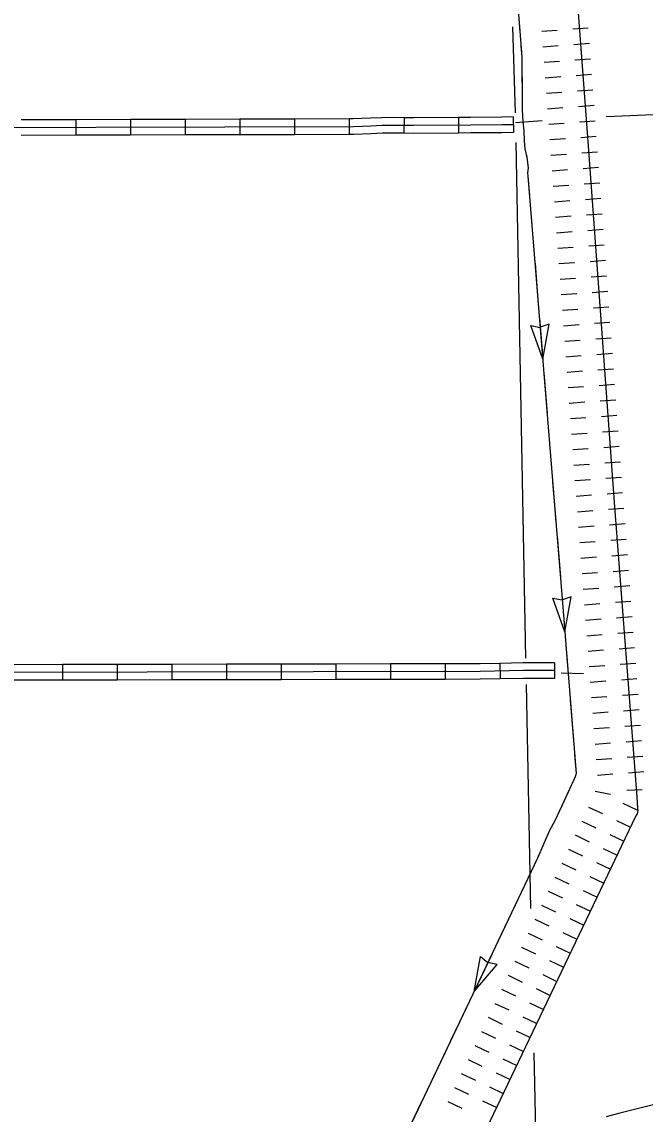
# Model space of a CAD drawing. Extents: x 1164457 to 1439835, y 1590918 to 1773502.
# Drawn here: x 1319414 to 1325433, y 1651601 to 1662145 of the extents above; entities that cross this region are included whole.
import ezdxf

# ---------------------------------------------------------------- set-up
doc = ezdxf.new("R2010")
doc.units = 0
for name, color, linetype in [('Level 29', 7, 'Continuous'), ('Level 32', 7, 'Continuous'), ('Level 35', 7, 'Continuous'), ('Level 43', 7, 'Continuous'), ('Level 5', 7, 'Continuous')]:
    doc.layers.add(name, color=color, linetype=linetype)

msp = doc.modelspace()

# ---------------------------------------------------------------- linework, layer by layer
at = {"layer": 'Level 29'}
for p, q in [((1324434, 1662054), (1324583, 1662066)), ((1324434, 1662054), (1324583, 1662066)), ((1324733, 1662077), (1324882, 1662088)), ((1324733, 1662077), (1324882, 1662088)), ((1324445, 1661905), (1324594, 1661916)), ((1324744, 1661927), (1324894, 1661938)), ((1324456, 1661755), (1324606, 1661766)), ((1324755, 1661778), (1324905, 1661789)), ((1324467, 1661606), (1324617, 1661617)), ((1324467, 1661606), (1324617, 1661617)), ((1324766, 1661628), (1324916, 1661639)), ((1324766, 1661628), (1324916, 1661639)), ((1324778, 1661479), (1324927, 1661490)), ((1324479, 1661456), (1324628, 1661467)), ((1324490, 1661306), (1324639, 1661318)), ((1324789, 1661329), (1324939, 1661340)), ((1324501, 1661157), (1324651, 1661168)), ((1324501, 1661157), (1324651, 1661168)), ((1324800, 1661179), (1324950, 1661190)), ((1324800, 1661179), (1324950, 1661190)), ((1324512, 1661008), (1324662, 1661019)), ((1324811, 1661030), (1324961, 1661041)), ((1324523, 1660858), (1324673, 1660869)), ((1324822, 1660880), (1324972, 1660891)), ((1324534, 1660708), (1324684, 1660719)), ((1324534, 1660708), (1324684, 1660719)), ((1324833, 1660730), (1324983, 1660742)), ((1324833, 1660730), (1324983, 1660742)), ((1324545, 1660559), (1324695, 1660570)), ((1324844, 1660581), (1324994, 1660592)), ((1324855, 1660431), (1325005, 1660442)), ((1324556, 1660409), (1324706, 1660420)), ((1324567, 1660260), (1324717, 1660271)), ((1324567, 1660260), (1324717, 1660271)), ((1324867, 1660282), (1325016, 1660293)), ((1324867, 1660282), (1325016, 1660293)), ((1324578, 1660110), (1324728, 1660121)), ((1324878, 1660132), (1325027, 1660143)), ((1324589, 1659960), (1324739, 1659971)), ((1324889, 1659983), (1325038, 1659994)), ((1324600, 1659811), (1324750, 1659822)), ((1324600, 1659811), (1324750, 1659822)), ((1324900, 1659833), (1325049, 1659844)), ((1324900, 1659833), (1325049, 1659844)), ((1324911, 1659683), (1325060, 1659694)), ((1324612, 1659661), (1324761, 1659672)), ((1324623, 1659512), (1324772, 1659523)), ((1324922, 1659534), (1325071, 1659545)), ((1324933, 1659384), (1325082, 1659395)), ((1324933, 1659384), (1325082, 1659395)), ((1324634, 1659362), (1324783, 1659373)), ((1324634, 1659362), (1324783, 1659373)), ((1324645, 1659212), (1324794, 1659224)), ((1324944, 1659235), (1325093, 1659246)), ((1324656, 1659063), (1324805, 1659074)), ((1324955, 1659085), (1325104, 1659096)), ((1324667, 1658913), (1324816, 1658924)), ((1324667, 1658913), (1324816, 1658924)), ((1324966, 1658935), (1325116, 1658946)), ((1324966, 1658935), (1325116, 1658946)), ((1324678, 1658764), (1324827, 1658775)), ((1324977, 1658786), (1325127, 1658797)), ((1324988, 1658636), (1325138, 1658647)), ((1324689, 1658614), (1324838, 1658625)), ((1324700, 1658464), (1324849, 1658476)), ((1324700, 1658464), (1324849, 1658476)), ((1324999, 1658487), (1325149, 1658498)), ((1324999, 1658487), (1325149, 1658498)), ((1324711, 1658315), (1324860, 1658326)), ((1325010, 1658337), (1325160, 1658348)), ((1324722, 1658165), (1324872, 1658176)), ((1325021, 1658187), (1325171, 1658198)), ((1324733, 1658016), (1324883, 1658027)), ((1324733, 1658016), (1324883, 1658027)), ((1325032, 1658038), (1325182, 1658049)), ((1325032, 1658038), (1325182, 1658049)), ((1325043, 1657888), (1325193, 1657899)), ((1324744, 1657866), (1324894, 1657877)), ((1324755, 1657717), (1324905, 1657728)), ((1325054, 1657739), (1325204, 1657750)), ((1325065, 1657589), (1325215, 1657601)), ((1325065, 1657589), (1325215, 1657601)), ((1324766, 1657566), (1324916, 1657578)), ((1324766, 1657566), (1324916, 1657578)), ((1324778, 1657417), (1324927, 1657428)), ((1325077, 1657440), (1325226, 1657451)), ((1324789, 1657267), (1324939, 1657279)), ((1325088, 1657290), (1325238, 1657302)), ((1324801, 1657118), (1324950, 1657129)), ((1324801, 1657118), (1324950, 1657129)), ((1325100, 1657141), (1325249, 1657152)), ((1325100, 1657141), (1325249, 1657152)), ((1324812, 1656968), (1324962, 1656980)), ((1325111, 1656991), (1325261, 1657002)), ((1325123, 1656841), (1325272, 1656853)), ((1324823, 1656819), (1324973, 1656830)), ((1324835, 1656669), (1324984, 1656680)), ((1324835, 1656669), (1324984, 1656680)), ((1325134, 1656692), (1325284, 1656703)), ((1325134, 1656692), (1325284, 1656703)), ((1324846, 1656519), (1324996, 1656531)), ((1325145, 1656542), (1325295, 1656554)), ((1324858, 1656370), (1325007, 1656381)), ((1325157, 1656393), (1325306, 1656404)), ((1324869, 1656220), (1325019, 1656232)), ((1324869, 1656220), (1325019, 1656232)), ((1325168, 1656243), (1325318, 1656255)), ((1325168, 1656243), (1325318, 1656255)), ((1324881, 1656071), (1325030, 1656082)), ((1325180, 1656094), (1325329, 1656105)), ((1324892, 1655921), (1325042, 1655933)), ((1325191, 1655944), (1325341, 1655955)), ((1325203, 1655794), (1325352, 1655806)), ((1325203, 1655794), (1325352, 1655806)), ((1324903, 1655772), (1325053, 1655783)), ((1324903, 1655772), (1325053, 1655783)), ((1324915, 1655622), (1325064, 1655633)), ((1325214, 1655645), (1325364, 1655656)), ((1324926, 1655472), (1325076, 1655484)), ((1325225, 1655495), (1325375, 1655507)), ((1324938, 1655323), (1325087, 1655334)), ((1324938, 1655323), (1325087, 1655334)), ((1325237, 1655346), (1325386, 1655357)), ((1325237, 1655346), (1325386, 1655357)), ((1324949, 1655173), (1325099, 1655185)), ((1325248, 1655196), (1325398, 1655208)), ((1325260, 1655047), (1325409, 1655058)), ((1324961, 1655024), (1325110, 1655035)), ((1324972, 1654874), (1325121, 1654886)), ((1324972, 1654874), (1325121, 1654886)), ((1325271, 1654897), (1325421, 1654908)), ((1325271, 1654897), (1325421, 1654908)), ((1324951, 1654719), (1325098, 1654690)), ((1325255, 1654728), (1325405, 1654736)), ((1324885, 1654566), (1325021, 1654502)), ((1324885, 1654566), (1325021, 1654502)), ((1325216, 1654604), (1325351, 1654539)), ((1324821, 1654431), (1324956, 1654366)), ((1325156, 1654437), (1325291, 1654372)), ((1325156, 1654437), (1325291, 1654372)), ((1324756, 1654296), (1324891, 1654231)), ((1325091, 1654302), (1325227, 1654237)), ((1324691, 1654160), (1324827, 1654096)), ((1324691, 1654160), (1324827, 1654096)), ((1325027, 1654166), (1325162, 1654102)), ((1324627, 1654025), (1324762, 1653960)), ((1324962, 1654031), (1325097, 1653966)), ((1324962, 1654031), (1325097, 1653966)), ((1324897, 1653896), (1325033, 1653831)), ((1324562, 1653889), (1324697, 1653825)), ((1324497, 1653754), (1324633, 1653689)), ((1324497, 1653754), (1324633, 1653689)), ((1324833, 1653760), (1324968, 1653696)), ((1324433, 1653619), (1324568, 1653554)), ((1324768, 1653625), (1324904, 1653560)), ((1324768, 1653625), (1324904, 1653560)), ((1324368, 1653483), (1324504, 1653419)), ((1324704, 1653489), (1324839, 1653425)), ((1324304, 1653348), (1324439, 1653283)), ((1324304, 1653348), (1324439, 1653283)), ((1324639, 1653354), (1324774, 1653289)), ((1324239, 1653213), (1324374, 1653148)), ((1324574, 1653219), (1324710, 1653154)), ((1324574, 1653219), (1324710, 1653154)), ((1324174, 1653077), (1324310, 1653013)), ((1324510, 1653083), (1324645, 1653019)), ((1324445, 1652948), (1324580, 1652883)), ((1324110, 1652942), (1324245, 1652877)), ((1324110, 1652942), (1324245, 1652877)), ((1324045, 1652807), (1324180, 1652742)), ((1324380, 1652813), (1324516, 1652748)), ((1324380, 1652813), (1324516, 1652748)), ((1323980, 1652671), (1324116, 1652607)), ((1324316, 1652677), (1324451, 1652613)), ((1323916, 1652536), (1324051, 1652471)), ((1323916, 1652536), (1324051, 1652471)), ((1324251, 1652542), (1324387, 1652477)), ((1323851, 1652400), (1323987, 1652336)), ((1324187, 1652407), (1324322, 1652342)), ((1324187, 1652407), (1324322, 1652342)), ((1323787, 1652265), (1323922, 1652200)), ((1324122, 1652271), (1324257, 1652207)), ((1323722, 1652130), (1323857, 1652065)), ((1323722, 1652130), (1323857, 1652065)), ((1324057, 1652136), (1324193, 1652071)), ((1323993, 1652000), (1324128, 1651936)), ((1323993, 1652000), (1324128, 1651936)), ((1323657, 1651994), (1323793, 1651930)), ((1323593, 1651859), (1323728, 1651794)), ((1323928, 1651865), (1324063, 1651800)), ((1323528, 1651724), (1323663, 1651659)), ((1323528, 1651724), (1323663, 1651659)), ((1323863, 1651730), (1323999, 1651665))]:
    msp.add_line(p, q, dxfattribs=at)
msp.add_lwpolyline([(1324649, 1664034), (1324878, 1660991), (1325138, 1657464), (1325352, 1654665), (1325360, 1654551), (1325361, 1654533), (1325356, 1654501), (1325341, 1654480), (1323592, 1650816), (1323395, 1650399), (1323311, 1650233), (1323236, 1649937)], dxfattribs=at)
at = {"layer": 'Level 32'}
for p, q in [((1319935, 1661200), (1319935, 1661050)), ((1320463, 1661202), (1320463, 1661052)), ((1320991, 1661203), (1320991, 1661053)), ((1321519, 1661205), (1321519, 1661055)), ((1322047, 1661206), (1322047, 1661056)), ((1322575, 1661208), (1322575, 1661058)), ((1323104, 1661220), (1323101, 1661070)), ((1323630, 1661222), (1323631, 1661072)), ((1324157, 1661227), (1324160, 1661077)), ((1319805, 1655941), (1319805, 1655791)), ((1320333, 1655942), (1320333, 1655792)), ((1320861, 1655943), (1320861, 1655793)), ((1321389, 1655944), (1321389, 1655794)), ((1321917, 1655945), (1321917, 1655795)), ((1322445, 1655946), (1322445, 1655796)), ((1322973, 1655947), (1322973, 1655797)), ((1323501, 1655948), (1323501, 1655798)), ((1324028, 1655953), (1324031, 1655803)), ((1324557, 1655958), (1324557, 1655808))]:
    msp.add_line(p, q, dxfattribs=at)
for points in [[(1319935, 1661200), (1319407, 1661199)], [(1320463, 1661202), (1319935, 1661200)], [(1320991, 1661203), (1320463, 1661202)], [(1321519, 1661205), (1320991, 1661203)], [(1322047, 1661206), (1321519, 1661205)], [(1322575, 1661208), (1322047, 1661206)], [(1323104, 1661220), (1323005, 1661221), (1322890, 1661220), (1322780, 1661214), (1322614, 1661208), (1322575, 1661208)], [(1323630, 1661222), (1323198, 1661218), (1323104, 1661220)], [(1324157, 1661227), (1324049, 1661225), (1323747, 1661223), (1323630, 1661222)], [(1322615, 1661133), (1318884, 1661122), (1317412, 1661117), (1316657, 1661117), (1316228, 1661119), (1315939, 1661115)], [(1323101, 1661070), (1323005, 1661071), (1322895, 1661070), (1322787, 1661064), (1322616, 1661058), (1322575, 1661058)], [(1324159, 1661152), (1324049, 1661150), (1323748, 1661148), (1323197, 1661143), (1323005, 1661146), (1322893, 1661145), (1322783, 1661139), (1322615, 1661133)], [(1323631, 1661072), (1323197, 1661068), (1323101, 1661070)], [(1324160, 1661077), (1324050, 1661075), (1323748, 1661073), (1323631, 1661072)], [(1319935, 1661050), (1319407, 1661049)], [(1320463, 1661052), (1319935, 1661050)], [(1320991, 1661053), (1320463, 1661052)], [(1321519, 1661055), (1320991, 1661053)], [(1322047, 1661056), (1321519, 1661055)], [(1322575, 1661058), (1322047, 1661056)], [(1319805, 1655941), (1319277, 1655940)], [(1320333, 1655942), (1319805, 1655941)], [(1320861, 1655943), (1320333, 1655942)], [(1321389, 1655944), (1320861, 1655943)], [(1321917, 1655945), (1321389, 1655944)], [(1322445, 1655946), (1321917, 1655945)], [(1322973, 1655947), (1322445, 1655946)], [(1323501, 1655948), (1322973, 1655947)], [(1324028, 1655953), (1323838, 1655949), (1323501, 1655948)], [(1324557, 1655958), (1324256, 1655958), (1324028, 1655953)], [(1324557, 1655883), (1324257, 1655883), (1323839, 1655874), (1319013, 1655865), (1316871, 1655858), (1313658, 1655846), (1313598, 1655850), (1312841, 1655838), (1311741, 1655835), (1311653, 1655835), (1308369, 1655783), (1305776, 1655766), (1303095, 1655780), (1302923, 1655782), (1302485, 1655780), (1301746, 1655783), (1300481, 1655774), (1299974, 1655754), (1299187, 1655722), (1297883, 1655658)], [(1319805, 1655791), (1319277, 1655790)], [(1320333, 1655792), (1319805, 1655791)], [(1320861, 1655793), (1320333, 1655792)], [(1321389, 1655794), (1320861, 1655793)], [(1321917, 1655795), (1321389, 1655794)], [(1322445, 1655796), (1321917, 1655795)], [(1322973, 1655797), (1322445, 1655796)], [(1323501, 1655798), (1322973, 1655797)], [(1324031, 1655803), (1323840, 1655799), (1323501, 1655798)], [(1324557, 1655808), (1324258, 1655808), (1324031, 1655803)]]:
    msp.add_lwpolyline(points, dxfattribs=at)
at = {"layer": 'Level 35'}
msp.add_lwpolyline([(1325997, 1651814), (1325187, 1651611), (1325057, 1651576)], dxfattribs=at)
at = {"layer": 'Level 43'}
for p, q in [((1324443, 1658890), (1324328, 1659213)), ((1324328, 1659213), (1324418, 1659196)), ((1324505, 1659227), (1324419, 1659197)), ((1324443, 1658890), (1324505, 1659227)), ((1324657, 1656258), (1324542, 1656582)), ((1324542, 1656582), (1324632, 1656565)), ((1324719, 1656596), (1324633, 1656565)), ((1324657, 1656258), (1324719, 1656596)), ((1323781, 1652786), (1323843, 1653124)), ((1323843, 1653124), (1323913, 1653064)), ((1324004, 1653047), (1323914, 1653064)), ((1323781, 1652786), (1324004, 1653047))]:
    msp.add_line(p, q, dxfattribs=at)
for points in [[(1324187, 1662511), (1324241, 1661807), (1324246, 1661299), (1324250, 1661180), (1324261, 1661092), (1324265, 1660993), (1324271, 1660919), (1324290, 1660839), (1324295, 1660783), (1324303, 1660735), (1324298, 1660687), (1324301, 1660655), (1324557, 1657481), (1324635, 1656536), (1324765, 1654889), (1324757, 1654858), (1324688, 1654711), (1324562, 1654434), (1324510, 1654339), (1324394, 1654073), (1322860, 1650852)], [(1324193, 1662441), (1324223, 1662047)], [(1324233, 1661915), (1324241, 1661807), (1324242, 1661717)], [(1324242, 1661717), (1324244, 1661519)], [(1324246, 1661387), (1324246, 1661299), (1324250, 1661180), (1324261, 1661092), (1324265, 1660993), (1324265, 1660992)], [(1324285, 1660862), (1324290, 1660839), (1324295, 1660783), (1324303, 1660735), (1324298, 1660687), (1324301, 1660655), (1324316, 1660468)], [(1324326, 1660337), (1324358, 1659942)], [(1324369, 1659811), (1324401, 1659416)], [(1324411, 1659284), (1324443, 1658890)], [(1324454, 1658758), (1324470, 1658561)], [(1324470, 1658561), (1324486, 1658363)], [(1324496, 1658232), (1324528, 1657837)], [(1324539, 1657705), (1324557, 1657481), (1324571, 1657311)], [(1324582, 1657179), (1324614, 1656785)], [(1324625, 1656653), (1324635, 1656536), (1324657, 1656258)], [(1324667, 1656127), (1324698, 1655732)], [(1324709, 1655600), (1324724, 1655403)], [(1324724, 1655403), (1324740, 1655206)], [(1324750, 1655074), (1324765, 1654889), (1324757, 1654858), (1324688, 1654711), (1324681, 1654696)], [(1324627, 1654576), (1324562, 1654434), (1324510, 1654339), (1324457, 1654219)], [(1324404, 1654098), (1324394, 1654073), (1324235, 1653740)], [(1324178, 1653620), (1324008, 1653263)], [(1323951, 1653144), (1323781, 1652786)], [(1323724, 1652667), (1323639, 1652488)], [(1323639, 1652488), (1323554, 1652310)], [(1323497, 1652190), (1323327, 1651833)], [(1323270, 1651714), (1323100, 1651356)]]:
    msp.add_lwpolyline(points, dxfattribs=at)
at = {"layer": 'Level 5'}
for points in [[(1324151, 1662097), (1324178, 1661266)], [(1325056, 1661230), (1328406, 1661373)], [(1324181, 1661173), (1324179, 1661173)], [(1324181, 1661173), (1324439, 1661193)], [(1324184, 1660980), (1324277, 1656004)], [(1324622, 1655861), (1324836, 1655856)], [(1324282, 1655750), (1324327, 1653588)], [(1324357, 1652192), (1324373, 1651444), (1324397, 1650713)]]:
    msp.add_lwpolyline(points, dxfattribs=at)

doc.saveas('drawing.dxf')
